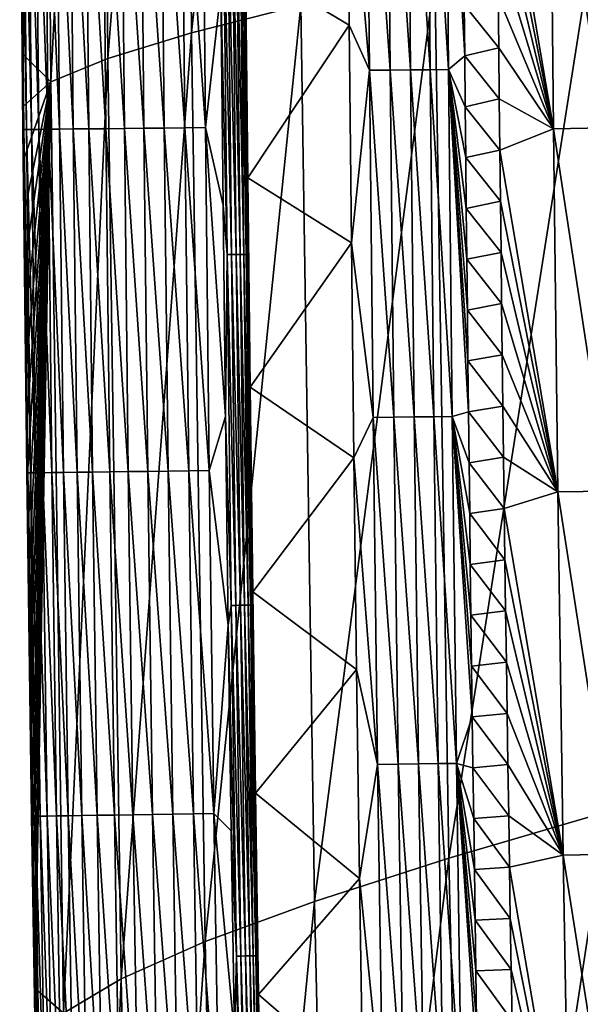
# Model space of a CAD drawing. Header units: millimetres. Extents: x -300 to 300, y -500 to 500.
# Tile 366 of 656: x -300 to -287, y -64 to -42. Entities that reach past the tile are written whole.
import ezdxf

# ---------------------------------------------------------------- set-up
doc = ezdxf.new("R2010")
doc.units = ezdxf.units.MM
doc.header["$LTSCALE"] = 81.481481
for name, color, linetype in [('20', 7, 'CONTINUOUS'), ('24', 7, 'CONTINUOUS'), ('25', 7, 'CONTINUOUS'), ('28', 7, 'CONTINUOUS'), ('29', 7, 'CONTINUOUS'), ('31', 7, 'CONTINUOUS'), ('33', 7, 'CONTINUOUS')]:
    doc.layers.add(name, color=color, linetype=linetype)

msp = doc.modelspace()

# ---------------------------------------------------------------- linework, layer by layer
at = {"layer": '20', "color": 7, "linetype": 'CONTINUOUS'}
for points in [[(-295.886, -42.279, 18.583), (-293.632, -21.12, 22.769), (-296.064, -21.436, 18.572), (-295.886, -42.279, 18.583)], [(-293.451, -41.664, 22.782), (-293.632, -21.12, 22.769), (-295.886, -42.279, 18.583), (-293.451, -41.664, 22.782)], [(-297.751, -42.849, 14.177), (-296.064, -21.436, 18.572), (-297.925, -21.729, 14.168), (-297.751, -42.849, 14.177)], [(-295.886, -42.279, 18.583), (-296.064, -21.436, 18.572), (-297.751, -42.849, 14.177), (-295.886, -42.279, 18.583)], [(-299.026, -43.372, 9.558), (-297.925, -21.729, 14.168), (-299.194, -21.999, 9.553), (-299.026, -43.372, 9.558)], [(-297.751, -42.849, 14.177), (-297.925, -21.729, 14.168), (-299.026, -43.372, 9.558), (-297.751, -42.849, 14.177)], [(-299.643, -42.761, 5.458), (-299.194, -21.999, 9.553), (-299.655, -41.606, 5.457), (-299.643, -42.761, 5.458)], [(-299.026, -43.372, 9.558), (-299.194, -21.999, 9.553), (-299.643, -42.761, 5.458), (-299.026, -43.372, 9.558)], [(-290.152, -60.675, 26.803), (-286.946, -40.303, 30.577), (-290.464, -41.005, 26.778), (-290.152, -60.675, 26.803)], [(-286.631, -59.646, 30.604), (-286.946, -40.303, 30.577), (-290.152, -60.675, 26.803), (-286.631, -59.646, 30.604)], [(-293.143, -61.639, 22.803), (-290.464, -41.005, 26.778), (-293.451, -41.664, 22.782), (-293.143, -61.639, 22.803)], [(-290.152, -60.675, 26.803), (-290.464, -41.005, 26.778), (-293.143, -61.639, 22.803), (-290.152, -60.675, 26.803)], [(-295.585, -62.537, 18.601), (-293.451, -41.664, 22.782), (-295.886, -42.279, 18.583), (-295.585, -62.537, 18.601)], [(-293.143, -61.639, 22.803), (-293.451, -41.664, 22.782), (-295.585, -62.537, 18.601), (-293.143, -61.639, 22.803)], [(-297.456, -63.368, 14.19), (-295.886, -42.279, 18.583), (-297.751, -42.849, 14.177), (-297.456, -63.368, 14.19)], [(-295.585, -62.537, 18.601), (-295.886, -42.279, 18.583), (-297.456, -63.368, 14.19), (-295.585, -62.537, 18.601)], [(-299.631, -43.916, 5.459), (-299.026, -43.372, 9.558), (-299.643, -42.761, 5.458), (-299.631, -43.916, 5.459)], [(-298.74, -64.13, 9.566), (-297.751, -42.849, 14.177), (-299.026, -43.372, 9.558), (-298.74, -64.13, 9.566)], [(-297.456, -63.368, 14.19), (-297.751, -42.849, 14.177), (-298.74, -64.13, 9.566), (-297.456, -63.368, 14.19)], [(-299.619, -45.072, 5.459), (-299.026, -43.372, 9.558), (-299.631, -43.916, 5.459), (-299.619, -45.072, 5.459)], [(-299.607, -46.228, 5.46), (-299.026, -43.372, 9.558), (-299.619, -45.072, 5.459), (-299.607, -46.228, 5.46)], [(-299.594, -47.384, 5.461), (-299.026, -43.372, 9.558), (-299.607, -46.228, 5.46), (-299.594, -47.384, 5.461)], [(-299.58, -48.54, 5.462), (-299.026, -43.372, 9.558), (-299.594, -47.384, 5.461), (-299.58, -48.54, 5.462)], [(-299.567, -49.696, 5.463), (-299.026, -43.372, 9.558), (-299.58, -48.54, 5.462), (-299.567, -49.696, 5.463)], [(-299.552, -50.852, 5.464), (-299.026, -43.372, 9.558), (-299.567, -49.696, 5.463), (-299.552, -50.852, 5.464)], [(-299.538, -52.009, 5.465), (-299.026, -43.372, 9.558), (-299.552, -50.852, 5.464), (-299.538, -52.009, 5.465)], [(-299.523, -53.166, 5.466), (-299.026, -43.372, 9.558), (-299.538, -52.009, 5.465), (-299.523, -53.166, 5.466)], [(-299.508, -54.323, 5.467), (-299.026, -43.372, 9.558), (-299.523, -53.166, 5.466), (-299.508, -54.323, 5.467)], [(-299.492, -55.48, 5.468), (-299.026, -43.372, 9.558), (-299.508, -54.323, 5.467), (-299.492, -55.48, 5.468)], [(-299.476, -56.637, 5.469), (-299.026, -43.372, 9.558), (-299.492, -55.48, 5.468), (-299.476, -56.637, 5.469)], [(-299.46, -57.794, 5.47), (-299.026, -43.372, 9.558), (-299.476, -56.637, 5.469), (-299.46, -57.794, 5.47)], [(-299.443, -58.952, 5.471), (-299.026, -43.372, 9.558), (-299.46, -57.794, 5.47), (-299.443, -58.952, 5.471)], [(-299.426, -60.11, 5.472), (-299.026, -43.372, 9.558), (-299.443, -58.952, 5.471), (-299.426, -60.11, 5.472)], [(-299.408, -61.267, 5.473), (-299.026, -43.372, 9.558), (-299.426, -60.11, 5.472), (-299.408, -61.267, 5.473)], [(-299.39, -62.425, 5.474), (-299.026, -43.372, 9.558), (-299.408, -61.267, 5.473), (-299.39, -62.425, 5.474)], [(-299.371, -63.584, 5.475), (-299.026, -43.372, 9.558), (-299.39, -62.425, 5.474), (-299.371, -63.584, 5.475)], [(-298.74, -64.13, 9.566), (-299.026, -43.372, 9.558), (-299.371, -63.584, 5.475), (-298.74, -64.13, 9.566)], [(-289.709, -79.798, 26.837), (-286.631, -59.646, 30.604), (-290.152, -60.675, 26.803), (-289.709, -79.798, 26.837)], [(-286.183, -78.457, 30.642), (-286.631, -59.646, 30.604), (-289.709, -79.798, 26.837), (-286.183, -78.457, 30.642)], [(-292.706, -81.052, 22.833), (-290.152, -60.675, 26.803), (-293.143, -61.639, 22.803), (-292.706, -81.052, 22.833)], [(-289.709, -79.798, 26.837), (-290.152, -60.675, 26.803), (-292.706, -81.052, 22.833), (-289.709, -79.798, 26.837)], [(-295.154, -82.218, 18.625), (-293.143, -61.639, 22.803), (-295.585, -62.537, 18.601), (-295.154, -82.218, 18.625)], [(-292.706, -81.052, 22.833), (-293.143, -61.639, 22.803), (-295.154, -82.218, 18.625), (-292.706, -81.052, 22.833)], [(-297.036, -83.294, 14.208), (-295.585, -62.537, 18.601), (-297.456, -63.368, 14.19), (-297.036, -83.294, 14.208)], [(-295.154, -82.218, 18.625), (-295.585, -62.537, 18.601), (-297.036, -83.294, 14.208), (-295.154, -82.218, 18.625)], [(-298.33, -84.278, 9.578), (-297.456, -63.368, 14.19), (-298.74, -64.13, 9.566), (-298.33, -84.278, 9.578)], [(-297.036, -83.294, 14.208), (-297.456, -63.368, 14.19), (-298.33, -84.278, 9.578), (-297.036, -83.294, 14.208)], [(-299.353, -64.742, 5.476), (-298.74, -64.13, 9.566), (-299.371, -63.584, 5.475), (-299.353, -64.742, 5.476)]]:
    msp.add_3dface(points, dxfattribs=at)
at = {"layer": '24', "color": 7, "linetype": 'CONTINUOUS'}
for points in [[(-289.05, -41.47, 2.071), (-289.038, -42.611, 2.071), (-289.806, -41.658, 1.435), (-289.05, -41.47, 2.071)], [(-289.806, -41.658, 1.435), (-289.038, -42.611, 2.071), (-289.795, -42.792, 1.435), (-289.806, -41.658, 1.435)], [(-289.038, -42.611, 2.071), (-289.026, -43.752, 2.072), (-289.795, -42.792, 1.435), (-289.038, -42.611, 2.071)], [(-289.795, -42.792, 1.435), (-289.026, -43.752, 2.072), (-289.784, -43.926, 1.435), (-289.795, -42.792, 1.435)], [(-289.026, -43.752, 2.072), (-289.014, -44.892, 2.073), (-289.784, -43.926, 1.435), (-289.026, -43.752, 2.072)], [(-289.784, -43.926, 1.435), (-289.014, -44.892, 2.073), (-289.773, -45.06, 1.435), (-289.784, -43.926, 1.435)], [(-289.014, -44.892, 2.073), (-289.001, -46.033, 2.074), (-289.773, -45.06, 1.435), (-289.014, -44.892, 2.073)], [(-289.773, -45.06, 1.435), (-289.001, -46.033, 2.074), (-289.762, -46.193, 1.434), (-289.773, -45.06, 1.435)], [(-289.001, -46.033, 2.074), (-288.987, -47.175, 2.074), (-289.762, -46.193, 1.434), (-289.001, -46.033, 2.074)], [(-289.762, -46.193, 1.434), (-288.987, -47.175, 2.074), (-289.75, -47.327, 1.434), (-289.762, -46.193, 1.434)], [(-288.987, -47.175, 2.074), (-288.974, -48.316, 2.075), (-289.75, -47.327, 1.434), (-288.987, -47.175, 2.074)], [(-289.75, -47.327, 1.434), (-288.974, -48.316, 2.075), (-289.738, -48.461, 1.434), (-289.75, -47.327, 1.434)], [(-288.974, -48.316, 2.075), (-288.96, -49.457, 2.076), (-289.738, -48.461, 1.434), (-288.974, -48.316, 2.075)], [(-289.738, -48.461, 1.434), (-288.96, -49.457, 2.076), (-289.725, -49.594, 1.433), (-289.738, -48.461, 1.434)], [(-288.96, -49.457, 2.076), (-288.945, -50.599, 2.077), (-289.725, -49.594, 1.433), (-288.96, -49.457, 2.076)], [(-289.725, -49.594, 1.433), (-288.945, -50.599, 2.077), (-289.712, -50.728, 1.433), (-289.725, -49.594, 1.433)], [(-288.945, -50.599, 2.077), (-288.931, -51.74, 2.077), (-289.712, -50.728, 1.433), (-288.945, -50.599, 2.077)], [(-289.712, -50.728, 1.433), (-288.931, -51.74, 2.077), (-289.699, -51.861, 1.433), (-289.712, -50.728, 1.433)], [(-288.931, -51.74, 2.077), (-288.916, -52.882, 2.078), (-289.699, -51.861, 1.433), (-288.931, -51.74, 2.077)], [(-289.699, -51.861, 1.433), (-288.916, -52.882, 2.078), (-289.686, -52.995, 1.432), (-289.699, -51.861, 1.433)], [(-288.916, -52.882, 2.078), (-288.9, -54.024, 2.079), (-289.686, -52.995, 1.432), (-288.916, -52.882, 2.078)], [(-289.686, -52.995, 1.432), (-288.9, -54.024, 2.079), (-289.672, -54.128, 1.432), (-289.686, -52.995, 1.432)], [(-288.9, -54.024, 2.079), (-288.884, -55.165, 2.08), (-289.672, -54.128, 1.432), (-288.9, -54.024, 2.079)], [(-289.672, -54.128, 1.432), (-288.884, -55.165, 2.08), (-289.658, -55.261, 1.432), (-289.672, -54.128, 1.432)], [(-288.884, -55.165, 2.08), (-288.868, -56.307, 2.081), (-289.658, -55.261, 1.432), (-288.884, -55.165, 2.08)], [(-289.658, -55.261, 1.432), (-288.868, -56.307, 2.081), (-289.643, -56.394, 1.431), (-289.658, -55.261, 1.432)], [(-288.868, -56.307, 2.081), (-288.851, -57.45, 2.082), (-289.643, -56.394, 1.431), (-288.868, -56.307, 2.081)], [(-289.643, -56.394, 1.431), (-288.851, -57.45, 2.082), (-289.628, -57.527, 1.431), (-289.643, -56.394, 1.431)], [(-288.851, -57.45, 2.082), (-288.834, -58.592, 2.083), (-289.628, -57.527, 1.431), (-288.851, -57.45, 2.082)], [(-289.628, -57.527, 1.431), (-288.834, -58.592, 2.083), (-289.613, -58.66, 1.431), (-289.628, -57.527, 1.431)], [(-288.834, -58.592, 2.083), (-288.816, -59.734, 2.084), (-289.613, -58.66, 1.431), (-288.834, -58.592, 2.083)], [(-289.613, -58.66, 1.431), (-288.816, -59.734, 2.084), (-289.597, -59.793, 1.43), (-289.613, -58.66, 1.431)], [(-288.816, -59.734, 2.084), (-288.798, -60.876, 2.085), (-289.597, -59.793, 1.43), (-288.816, -59.734, 2.084)], [(-289.597, -59.793, 1.43), (-288.798, -60.876, 2.085), (-289.581, -60.926, 1.43), (-289.597, -59.793, 1.43)], [(-288.798, -60.876, 2.085), (-288.78, -62.019, 2.086), (-289.581, -60.926, 1.43), (-288.798, -60.876, 2.085)], [(-289.581, -60.926, 1.43), (-288.78, -62.019, 2.086), (-289.565, -62.059, 1.43), (-289.581, -60.926, 1.43)], [(-288.78, -62.019, 2.086), (-288.761, -63.162, 2.087), (-289.565, -62.059, 1.43), (-288.78, -62.019, 2.086)], [(-289.565, -62.059, 1.43), (-288.761, -63.162, 2.087), (-289.548, -63.191, 1.429), (-289.565, -62.059, 1.43)], [(-288.761, -63.162, 2.087), (-288.742, -64.304, 2.088), (-289.548, -63.191, 1.429), (-288.761, -63.162, 2.087)], [(-289.548, -63.191, 1.429), (-288.742, -64.304, 2.088), (-289.531, -64.324, 1.429), (-289.548, -63.191, 1.429)]]:
    msp.add_3dface(points, dxfattribs=at)
at = {"layer": '25', "color": 7, "linetype": 'CONTINUOUS'}
for points in [[(-289.093, -36.908, 2.068), (-287.898, -36.317, 3.162), (-287.818, -44.416, 3.165), (-289.093, -36.908, 2.068)], [(-286.767, -36.304, 4.377), (-286.686, -44.4, 4.379), (-287.898, -36.317, 3.162), (-286.767, -36.304, 4.377)], [(-287.898, -36.317, 3.162), (-286.686, -44.4, 4.379), (-287.818, -44.416, 3.165), (-287.898, -36.317, 3.162)], [(-289.083, -38.049, 2.069), (-289.093, -36.908, 2.068), (-287.818, -44.416, 3.165), (-289.083, -38.049, 2.069)], [(-289.072, -39.189, 2.069), (-289.083, -38.049, 2.069), (-287.818, -44.416, 3.165), (-289.072, -39.189, 2.069)], [(-289.061, -40.329, 2.07), (-289.072, -39.189, 2.069), (-287.818, -44.416, 3.165), (-289.061, -40.329, 2.07)], [(-289.05, -41.47, 2.071), (-289.061, -40.329, 2.07), (-287.818, -44.416, 3.165), (-289.05, -41.47, 2.071)], [(-289.038, -42.611, 2.071), (-289.05, -41.47, 2.071), (-287.818, -44.416, 3.165), (-289.038, -42.611, 2.071)], [(-289.026, -43.752, 2.072), (-289.038, -42.611, 2.071), (-287.818, -44.416, 3.165), (-289.026, -43.752, 2.072)], [(-289.014, -44.892, 2.073), (-289.026, -43.752, 2.072), (-287.818, -44.416, 3.165), (-289.014, -44.892, 2.073)], [(-289.014, -44.892, 2.073), (-287.818, -44.416, 3.165), (-287.719, -52.513, 3.169), (-289.014, -44.892, 2.073)], [(-286.686, -44.4, 4.379), (-286.588, -52.493, 4.381), (-287.818, -44.416, 3.165), (-286.686, -44.4, 4.379)], [(-287.818, -44.416, 3.165), (-286.588, -52.493, 4.381), (-287.719, -52.513, 3.169), (-287.818, -44.416, 3.165)], [(-289.001, -46.033, 2.074), (-289.014, -44.892, 2.073), (-287.719, -52.513, 3.169), (-289.001, -46.033, 2.074)], [(-288.987, -47.175, 2.074), (-289.001, -46.033, 2.074), (-287.719, -52.513, 3.169), (-288.987, -47.175, 2.074)], [(-288.974, -48.316, 2.075), (-288.987, -47.175, 2.074), (-287.719, -52.513, 3.169), (-288.974, -48.316, 2.075)], [(-288.96, -49.457, 2.076), (-288.974, -48.316, 2.075), (-287.719, -52.513, 3.169), (-288.96, -49.457, 2.076)], [(-288.945, -50.599, 2.077), (-288.96, -49.457, 2.076), (-287.719, -52.513, 3.169), (-288.945, -50.599, 2.077)], [(-288.931, -51.74, 2.077), (-288.945, -50.599, 2.077), (-287.719, -52.513, 3.169), (-288.931, -51.74, 2.077)], [(-288.916, -52.882, 2.078), (-288.931, -51.74, 2.077), (-287.719, -52.513, 3.169), (-288.916, -52.882, 2.078)], [(-288.916, -52.882, 2.078), (-287.719, -52.513, 3.169), (-287.601, -60.608, 3.174), (-288.916, -52.882, 2.078)], [(-286.588, -52.493, 4.381), (-286.469, -60.585, 4.384), (-287.719, -52.513, 3.169), (-286.588, -52.493, 4.381)], [(-287.719, -52.513, 3.169), (-286.469, -60.585, 4.384), (-287.601, -60.608, 3.174), (-287.719, -52.513, 3.169)], [(-288.9, -54.024, 2.079), (-288.916, -52.882, 2.078), (-287.601, -60.608, 3.174), (-288.9, -54.024, 2.079)], [(-288.884, -55.165, 2.08), (-288.9, -54.024, 2.079), (-287.601, -60.608, 3.174), (-288.884, -55.165, 2.08)], [(-288.868, -56.307, 2.081), (-288.884, -55.165, 2.08), (-287.601, -60.608, 3.174), (-288.868, -56.307, 2.081)], [(-288.851, -57.45, 2.082), (-288.868, -56.307, 2.081), (-287.601, -60.608, 3.174), (-288.851, -57.45, 2.082)], [(-288.834, -58.592, 2.083), (-288.851, -57.45, 2.082), (-287.601, -60.608, 3.174), (-288.834, -58.592, 2.083)], [(-288.816, -59.734, 2.084), (-288.834, -58.592, 2.083), (-287.601, -60.608, 3.174), (-288.816, -59.734, 2.084)], [(-288.798, -60.876, 2.085), (-288.816, -59.734, 2.084), (-287.601, -60.608, 3.174), (-288.798, -60.876, 2.085)], [(-288.798, -60.876, 2.085), (-287.601, -60.608, 3.174), (-287.462, -68.701, 3.179), (-288.798, -60.876, 2.085)], [(-286.469, -60.585, 4.384), (-286.33, -68.674, 4.386), (-287.601, -60.608, 3.174), (-286.469, -60.585, 4.384)], [(-287.601, -60.608, 3.174), (-286.33, -68.674, 4.386), (-287.462, -68.701, 3.179), (-287.601, -60.608, 3.174)], [(-288.78, -62.019, 2.086), (-288.798, -60.876, 2.085), (-287.462, -68.701, 3.179), (-288.78, -62.019, 2.086)], [(-288.761, -63.162, 2.087), (-288.78, -62.019, 2.086), (-287.462, -68.701, 3.179), (-288.761, -63.162, 2.087)], [(-288.742, -64.304, 2.088), (-288.761, -63.162, 2.087), (-287.462, -68.701, 3.179), (-288.742, -64.304, 2.088)]]:
    msp.add_3dface(points, dxfattribs=at)
at = {"layer": '28', "color": 7, "linetype": 'CONTINUOUS'}
for points in [[(-299.697, -36.986, 5.454), (-299.719, -36.781, 5.017), (-299.647, -44.434, 5.021), (-299.697, -36.986, 5.454)], [(-299.7, -36.781, 4.561), (-299.628, -44.434, 4.566), (-299.719, -36.781, 5.017), (-299.7, -36.781, 4.561)], [(-299.719, -36.781, 5.017), (-299.628, -44.434, 4.566), (-299.647, -44.434, 5.021), (-299.719, -36.781, 5.017)], [(-299.637, -36.781, 4.095), (-299.565, -44.434, 4.099), (-299.7, -36.781, 4.561), (-299.637, -36.781, 4.095)], [(-299.7, -36.781, 4.561), (-299.565, -44.434, 4.099), (-299.628, -44.434, 4.566), (-299.7, -36.781, 4.561)], [(-299.527, -36.78, 3.625), (-299.455, -44.433, 3.629), (-299.637, -36.781, 4.095), (-299.527, -36.78, 3.625)], [(-299.637, -36.781, 4.095), (-299.455, -44.433, 3.629), (-299.565, -44.434, 4.099), (-299.637, -36.781, 4.095)], [(-299.367, -36.779, 3.157), (-299.296, -44.431, 3.16), (-299.527, -36.78, 3.625), (-299.367, -36.779, 3.157)], [(-299.527, -36.78, 3.625), (-299.296, -44.431, 3.16), (-299.455, -44.433, 3.629), (-299.527, -36.78, 3.625)], [(-299.158, -36.777, 2.698), (-299.087, -44.429, 2.701), (-299.367, -36.779, 3.157), (-299.158, -36.777, 2.698)], [(-299.367, -36.779, 3.157), (-299.087, -44.429, 2.701), (-299.296, -44.431, 3.16), (-299.367, -36.779, 3.157)], [(-298.9, -36.775, 2.258), (-298.83, -44.427, 2.26), (-299.158, -36.777, 2.698), (-298.9, -36.775, 2.258)], [(-299.158, -36.777, 2.698), (-298.83, -44.427, 2.26), (-299.087, -44.429, 2.701), (-299.158, -36.777, 2.698)], [(-298.596, -36.772, 1.843), (-298.526, -44.423, 1.845), (-298.9, -36.775, 2.258), (-298.596, -36.772, 1.843)], [(-298.9, -36.775, 2.258), (-298.526, -44.423, 1.845), (-298.83, -44.427, 2.26), (-298.9, -36.775, 2.258)], [(-298.25, -36.77, 1.46), (-298.18, -44.42, 1.462), (-298.596, -36.772, 1.843), (-298.25, -36.77, 1.46)], [(-298.596, -36.772, 1.843), (-298.18, -44.42, 1.462), (-298.526, -44.423, 1.845), (-298.596, -36.772, 1.843)], [(-297.868, -36.766, 1.116), (-297.797, -44.416, 1.117), (-298.25, -36.77, 1.46), (-297.868, -36.766, 1.116)], [(-298.25, -36.77, 1.46), (-297.797, -44.416, 1.117), (-298.18, -44.42, 1.462), (-298.25, -36.77, 1.46)], [(-297.455, -36.763, 0.815), (-297.384, -44.411, 0.815), (-297.868, -36.766, 1.116), (-297.455, -36.763, 0.815)], [(-297.868, -36.766, 1.116), (-297.384, -44.411, 0.815), (-297.797, -44.416, 1.117), (-297.868, -36.766, 1.116)], [(-297.019, -36.759, 0.56), (-296.948, -44.407, 0.561), (-297.455, -36.763, 0.815), (-297.019, -36.759, 0.56)], [(-297.455, -36.763, 0.815), (-296.948, -44.407, 0.561), (-297.384, -44.411, 0.815), (-297.455, -36.763, 0.815)], [(-296.569, -36.755, 0.355), (-296.497, -44.402, 0.355), (-297.019, -36.759, 0.56), (-296.569, -36.755, 0.355)], [(-297.019, -36.759, 0.56), (-296.497, -44.402, 0.355), (-296.948, -44.407, 0.561), (-297.019, -36.759, 0.56)], [(-296.11, -36.751, 0.197), (-296.039, -44.397, 0.198), (-296.569, -36.755, 0.355), (-296.11, -36.751, 0.197)], [(-296.569, -36.755, 0.355), (-296.039, -44.397, 0.198), (-296.497, -44.402, 0.355), (-296.569, -36.755, 0.355)], [(-295.652, -36.747, 0.088), (-295.58, -44.392, 0.088), (-296.11, -36.751, 0.197), (-295.652, -36.747, 0.088)], [(-296.11, -36.751, 0.197), (-295.58, -44.392, 0.088), (-296.039, -44.397, 0.198), (-296.11, -36.751, 0.197)], [(-295.58, -44.392, 0.088), (-295.652, -36.747, 0.088), (-295.233, -41.333, 0.031), (-295.58, -44.392, 0.088)], [(-299.687, -38.141, 5.455), (-299.697, -36.986, 5.454), (-299.647, -44.434, 5.021), (-299.687, -38.141, 5.455)], [(-299.677, -39.296, 5.456), (-299.687, -38.141, 5.455), (-299.647, -44.434, 5.021), (-299.677, -39.296, 5.456)], [(-299.666, -40.451, 5.456), (-299.677, -39.296, 5.456), (-299.647, -44.434, 5.021), (-299.666, -40.451, 5.456)], [(-299.655, -41.606, 5.457), (-299.666, -40.451, 5.456), (-299.647, -44.434, 5.021), (-299.655, -41.606, 5.457)], [(-295.183, -46.119, 0.031), (-295.58, -44.392, 0.088), (-295.233, -41.333, 0.031), (-295.183, -46.119, 0.031)], [(-299.643, -42.761, 5.458), (-299.655, -41.606, 5.457), (-299.647, -44.434, 5.021), (-299.643, -42.761, 5.458)], [(-299.631, -43.916, 5.459), (-299.643, -42.761, 5.458), (-299.647, -44.434, 5.021), (-299.631, -43.916, 5.459)], [(-299.619, -45.072, 5.459), (-299.631, -43.916, 5.459), (-299.647, -44.434, 5.021), (-299.619, -45.072, 5.459)], [(-299.619, -45.072, 5.459), (-299.647, -44.434, 5.021), (-299.559, -52.088, 5.027), (-299.619, -45.072, 5.459)], [(-299.628, -44.434, 4.566), (-299.54, -52.088, 4.571), (-299.647, -44.434, 5.021), (-299.628, -44.434, 4.566)], [(-299.647, -44.434, 5.021), (-299.54, -52.088, 4.571), (-299.559, -52.088, 5.027), (-299.647, -44.434, 5.021)], [(-299.565, -44.434, 4.099), (-299.478, -52.087, 4.104), (-299.628, -44.434, 4.566), (-299.565, -44.434, 4.099)], [(-299.628, -44.434, 4.566), (-299.478, -52.087, 4.104), (-299.54, -52.088, 4.571), (-299.628, -44.434, 4.566)], [(-299.455, -44.433, 3.629), (-299.368, -52.086, 3.633), (-299.565, -44.434, 4.099), (-299.455, -44.433, 3.629)], [(-299.565, -44.434, 4.099), (-299.368, -52.086, 3.633), (-299.478, -52.087, 4.104), (-299.565, -44.434, 4.099)], [(-299.296, -44.431, 3.16), (-299.209, -52.084, 3.164), (-299.455, -44.433, 3.629), (-299.296, -44.431, 3.16)], [(-299.455, -44.433, 3.629), (-299.209, -52.084, 3.164), (-299.368, -52.086, 3.633), (-299.455, -44.433, 3.629)], [(-299.087, -44.429, 2.701), (-299.001, -52.082, 2.705), (-299.296, -44.431, 3.16), (-299.087, -44.429, 2.701)], [(-299.296, -44.431, 3.16), (-299.001, -52.082, 2.705), (-299.209, -52.084, 3.164), (-299.296, -44.431, 3.16)], [(-298.83, -44.427, 2.26), (-298.743, -52.079, 2.263), (-299.087, -44.429, 2.701), (-298.83, -44.427, 2.26)], [(-299.087, -44.429, 2.701), (-298.743, -52.079, 2.263), (-299.001, -52.082, 2.705), (-299.087, -44.429, 2.701)], [(-298.526, -44.423, 1.845), (-298.439, -52.075, 1.847), (-298.83, -44.427, 2.26), (-298.526, -44.423, 1.845)], [(-298.83, -44.427, 2.26), (-298.439, -52.075, 1.847), (-298.743, -52.079, 2.263), (-298.83, -44.427, 2.26)], [(-298.18, -44.42, 1.462), (-298.093, -52.07, 1.463), (-298.526, -44.423, 1.845), (-298.18, -44.42, 1.462)], [(-298.526, -44.423, 1.845), (-298.093, -52.07, 1.463), (-298.439, -52.075, 1.847), (-298.526, -44.423, 1.845)], [(-297.797, -44.416, 1.117), (-297.71, -52.066, 1.118), (-298.18, -44.42, 1.462), (-297.797, -44.416, 1.117)], [(-298.18, -44.42, 1.462), (-297.71, -52.066, 1.118), (-298.093, -52.07, 1.463), (-298.18, -44.42, 1.462)], [(-297.384, -44.411, 0.815), (-297.297, -52.06, 0.817), (-297.797, -44.416, 1.117), (-297.384, -44.411, 0.815)], [(-297.797, -44.416, 1.117), (-297.297, -52.06, 0.817), (-297.71, -52.066, 1.118), (-297.797, -44.416, 1.117)], [(-296.948, -44.407, 0.561), (-296.861, -52.055, 0.562), (-297.384, -44.411, 0.815), (-296.948, -44.407, 0.561)], [(-297.384, -44.411, 0.815), (-296.861, -52.055, 0.562), (-297.297, -52.06, 0.817), (-297.384, -44.411, 0.815)], [(-296.497, -44.402, 0.355), (-296.41, -52.049, 0.355), (-296.948, -44.407, 0.561), (-296.497, -44.402, 0.355)], [(-296.948, -44.407, 0.561), (-296.41, -52.049, 0.355), (-296.861, -52.055, 0.562), (-296.948, -44.407, 0.561)], [(-296.039, -44.397, 0.198), (-295.951, -52.043, 0.198), (-296.497, -44.402, 0.355), (-296.039, -44.397, 0.198)], [(-296.497, -44.402, 0.355), (-295.951, -52.043, 0.198), (-296.41, -52.049, 0.355), (-296.497, -44.402, 0.355)], [(-295.58, -44.392, 0.088), (-295.492, -52.037, 0.088), (-296.039, -44.397, 0.198), (-295.58, -44.392, 0.088)], [(-296.039, -44.397, 0.198), (-295.492, -52.037, 0.088), (-295.951, -52.043, 0.198), (-296.039, -44.397, 0.198)], [(-295.492, -52.037, 0.088), (-295.58, -44.392, 0.088), (-295.129, -50.835, 0.031), (-295.492, -52.037, 0.088)], [(-295.129, -50.835, 0.031), (-295.58, -44.392, 0.088), (-295.183, -46.119, 0.031), (-295.129, -50.835, 0.031)], [(-299.607, -46.228, 5.46), (-299.619, -45.072, 5.459), (-299.559, -52.088, 5.027), (-299.607, -46.228, 5.46)], [(-299.594, -47.384, 5.461), (-299.607, -46.228, 5.46), (-299.559, -52.088, 5.027), (-299.594, -47.384, 5.461)], [(-299.58, -48.54, 5.462), (-299.594, -47.384, 5.461), (-299.559, -52.088, 5.027), (-299.58, -48.54, 5.462)], [(-299.567, -49.696, 5.463), (-299.58, -48.54, 5.462), (-299.559, -52.088, 5.027), (-299.567, -49.696, 5.463)], [(-299.552, -50.852, 5.464), (-299.567, -49.696, 5.463), (-299.559, -52.088, 5.027), (-299.552, -50.852, 5.464)], [(-299.538, -52.009, 5.465), (-299.552, -50.852, 5.464), (-299.559, -52.088, 5.027), (-299.538, -52.009, 5.465)], [(-295.068, -55.483, 0.031), (-295.492, -52.037, 0.088), (-295.129, -50.835, 0.031), (-295.068, -55.483, 0.031)], [(-299.523, -53.166, 5.466), (-299.538, -52.009, 5.465), (-299.559, -52.088, 5.027), (-299.523, -53.166, 5.466)], [(-299.523, -53.166, 5.466), (-299.559, -52.088, 5.027), (-299.453, -59.742, 5.033), (-299.523, -53.166, 5.466)], [(-299.54, -52.088, 4.571), (-299.435, -59.742, 4.577), (-299.559, -52.088, 5.027), (-299.54, -52.088, 4.571)], [(-299.559, -52.088, 5.027), (-299.435, -59.742, 4.577), (-299.453, -59.742, 5.033), (-299.559, -52.088, 5.027)], [(-299.478, -52.087, 4.104), (-299.374, -59.741, 4.11), (-299.54, -52.088, 4.571), (-299.478, -52.087, 4.104)], [(-299.54, -52.088, 4.571), (-299.374, -59.741, 4.11), (-299.435, -59.742, 4.577), (-299.54, -52.088, 4.571)], [(-299.368, -52.086, 3.633), (-299.264, -59.74, 3.638), (-299.478, -52.087, 4.104), (-299.368, -52.086, 3.633)], [(-299.478, -52.087, 4.104), (-299.264, -59.74, 3.638), (-299.374, -59.741, 4.11), (-299.478, -52.087, 4.104)], [(-299.209, -52.084, 3.164), (-299.106, -59.738, 3.169), (-299.368, -52.086, 3.633), (-299.209, -52.084, 3.164)], [(-299.368, -52.086, 3.633), (-299.106, -59.738, 3.169), (-299.264, -59.74, 3.638), (-299.368, -52.086, 3.633)], [(-299.001, -52.082, 2.705), (-298.898, -59.735, 2.709), (-299.209, -52.084, 3.164), (-299.001, -52.082, 2.705)], [(-299.209, -52.084, 3.164), (-298.898, -59.735, 2.709), (-299.106, -59.738, 3.169), (-299.209, -52.084, 3.164)], [(-298.743, -52.079, 2.263), (-298.64, -59.731, 2.267), (-299.001, -52.082, 2.705), (-298.743, -52.079, 2.263)], [(-299.001, -52.082, 2.705), (-298.64, -59.731, 2.267), (-298.898, -59.735, 2.709), (-299.001, -52.082, 2.705)], [(-298.439, -52.075, 1.847), (-298.336, -59.726, 1.85), (-298.743, -52.079, 2.263), (-298.439, -52.075, 1.847)], [(-298.743, -52.079, 2.263), (-298.336, -59.726, 1.85), (-298.64, -59.731, 2.267), (-298.743, -52.079, 2.263)], [(-298.093, -52.07, 1.463), (-297.99, -59.721, 1.466), (-298.439, -52.075, 1.847), (-298.093, -52.07, 1.463)], [(-298.439, -52.075, 1.847), (-297.99, -59.721, 1.466), (-298.336, -59.726, 1.85), (-298.439, -52.075, 1.847)], [(-297.71, -52.066, 1.118), (-297.607, -59.716, 1.12), (-298.093, -52.07, 1.463), (-297.71, -52.066, 1.118)], [(-298.093, -52.07, 1.463), (-297.607, -59.716, 1.12), (-297.99, -59.721, 1.466), (-298.093, -52.07, 1.463)], [(-297.297, -52.06, 0.817), (-297.194, -59.709, 0.818), (-297.71, -52.066, 1.118), (-297.297, -52.06, 0.817)], [(-297.71, -52.066, 1.118), (-297.194, -59.709, 0.818), (-297.607, -59.716, 1.12), (-297.71, -52.066, 1.118)], [(-296.861, -52.055, 0.562), (-296.758, -59.703, 0.562), (-297.297, -52.06, 0.817), (-296.861, -52.055, 0.562)], [(-297.297, -52.06, 0.817), (-296.758, -59.703, 0.562), (-297.194, -59.709, 0.818), (-297.297, -52.06, 0.817)], [(-296.41, -52.049, 0.355), (-296.306, -59.696, 0.356), (-296.861, -52.055, 0.562), (-296.41, -52.049, 0.355)], [(-296.861, -52.055, 0.562), (-296.306, -59.696, 0.356), (-296.758, -59.703, 0.562), (-296.861, -52.055, 0.562)], [(-295.951, -52.043, 0.198), (-295.847, -59.689, 0.198), (-296.41, -52.049, 0.355), (-295.951, -52.043, 0.198)], [(-296.41, -52.049, 0.355), (-295.847, -59.689, 0.198), (-296.306, -59.696, 0.356), (-296.41, -52.049, 0.355)], [(-295.492, -52.037, 0.088), (-295.388, -59.682, 0.088), (-295.951, -52.043, 0.198), (-295.492, -52.037, 0.088)], [(-295.951, -52.043, 0.198), (-295.388, -59.682, 0.088), (-295.847, -59.689, 0.198), (-295.951, -52.043, 0.198)], [(-295.388, -59.682, 0.088), (-295.492, -52.037, 0.088), (-295.068, -55.483, 0.031), (-295.388, -59.682, 0.088)], [(-299.508, -54.323, 5.467), (-299.523, -53.166, 5.466), (-299.453, -59.742, 5.033), (-299.508, -54.323, 5.467)], [(-299.492, -55.48, 5.468), (-299.508, -54.323, 5.467), (-299.453, -59.742, 5.033), (-299.492, -55.48, 5.468)], [(-299.476, -56.637, 5.469), (-299.492, -55.48, 5.468), (-299.453, -59.742, 5.033), (-299.476, -56.637, 5.469)], [(-295.003, -60.069, 0.031), (-295.388, -59.682, 0.088), (-295.068, -55.483, 0.031), (-295.003, -60.069, 0.031)], [(-299.46, -57.794, 5.47), (-299.476, -56.637, 5.469), (-299.453, -59.742, 5.033), (-299.46, -57.794, 5.47)], [(-299.443, -58.952, 5.471), (-299.46, -57.794, 5.47), (-299.453, -59.742, 5.033), (-299.443, -58.952, 5.471)], [(-299.426, -60.11, 5.472), (-299.443, -58.952, 5.471), (-299.453, -59.742, 5.033), (-299.426, -60.11, 5.472)], [(-296.306, -59.696, 0.356), (-296.185, -67.343, 0.356), (-296.758, -59.703, 0.562), (-296.306, -59.696, 0.356)], [(-295.847, -59.689, 0.198), (-295.726, -67.335, 0.198), (-296.306, -59.696, 0.356), (-295.847, -59.689, 0.198)], [(-296.306, -59.696, 0.356), (-295.726, -67.335, 0.198), (-296.185, -67.343, 0.356), (-296.306, -59.696, 0.356)], [(-295.388, -59.682, 0.088), (-295.266, -67.327, 0.088), (-295.847, -59.689, 0.198), (-295.388, -59.682, 0.088)], [(-295.847, -59.689, 0.198), (-295.266, -67.327, 0.088), (-295.726, -67.335, 0.198), (-295.847, -59.689, 0.198)], [(-295.266, -67.327, 0.088), (-295.388, -59.682, 0.088), (-294.932, -64.597, 0.031), (-295.266, -67.327, 0.088)], [(-294.932, -64.597, 0.031), (-295.388, -59.682, 0.088), (-295.003, -60.069, 0.031), (-294.932, -64.597, 0.031)], [(-299.426, -60.11, 5.472), (-299.453, -59.742, 5.033), (-299.331, -67.397, 5.041), (-299.426, -60.11, 5.472)], [(-299.435, -59.742, 4.577), (-299.313, -67.397, 4.584), (-299.453, -59.742, 5.033), (-299.435, -59.742, 4.577)], [(-299.453, -59.742, 5.033), (-299.313, -67.397, 4.584), (-299.331, -67.397, 5.041), (-299.453, -59.742, 5.033)], [(-299.374, -59.741, 4.11), (-299.252, -67.396, 4.117), (-299.435, -59.742, 4.577), (-299.374, -59.741, 4.11)], [(-299.435, -59.742, 4.577), (-299.252, -67.396, 4.117), (-299.313, -67.397, 4.584), (-299.435, -59.742, 4.577)], [(-299.264, -59.74, 3.638), (-299.143, -67.394, 3.644), (-299.374, -59.741, 4.11), (-299.264, -59.74, 3.638)], [(-299.374, -59.741, 4.11), (-299.143, -67.394, 3.644), (-299.252, -67.396, 4.117), (-299.374, -59.741, 4.11)], [(-299.106, -59.738, 3.169), (-298.985, -67.391, 3.174), (-299.264, -59.74, 3.638), (-299.106, -59.738, 3.169)], [(-299.264, -59.74, 3.638), (-298.985, -67.391, 3.174), (-299.143, -67.394, 3.644), (-299.264, -59.74, 3.638)], [(-298.898, -59.735, 2.709), (-298.777, -67.388, 2.714), (-299.106, -59.738, 3.169), (-298.898, -59.735, 2.709)], [(-299.106, -59.738, 3.169), (-298.777, -67.388, 2.714), (-298.985, -67.391, 3.174), (-299.106, -59.738, 3.169)], [(-298.64, -59.731, 2.267), (-298.52, -67.383, 2.271), (-298.898, -59.735, 2.709), (-298.64, -59.731, 2.267)], [(-298.898, -59.735, 2.709), (-298.52, -67.383, 2.271), (-298.777, -67.388, 2.714), (-298.898, -59.735, 2.709)], [(-298.336, -59.726, 1.85), (-298.216, -67.378, 1.853), (-298.64, -59.731, 2.267), (-298.336, -59.726, 1.85)], [(-298.64, -59.731, 2.267), (-298.216, -67.378, 1.853), (-298.52, -67.383, 2.271), (-298.64, -59.731, 2.267)], [(-297.99, -59.721, 1.466), (-297.87, -67.372, 1.468), (-298.336, -59.726, 1.85), (-297.99, -59.721, 1.466)], [(-298.336, -59.726, 1.85), (-297.87, -67.372, 1.468), (-298.216, -67.378, 1.853), (-298.336, -59.726, 1.85)], [(-297.607, -59.716, 1.12), (-297.487, -67.366, 1.122), (-297.99, -59.721, 1.466), (-297.607, -59.716, 1.12)], [(-297.99, -59.721, 1.466), (-297.487, -67.366, 1.122), (-297.87, -67.372, 1.468), (-297.99, -59.721, 1.466)], [(-297.194, -59.709, 0.818), (-297.073, -67.359, 0.819), (-297.607, -59.716, 1.12), (-297.194, -59.709, 0.818)], [(-297.607, -59.716, 1.12), (-297.073, -67.359, 0.819), (-297.487, -67.366, 1.122), (-297.607, -59.716, 1.12)], [(-296.758, -59.703, 0.562), (-296.637, -67.351, 0.563), (-297.194, -59.709, 0.818), (-296.758, -59.703, 0.562)], [(-297.194, -59.709, 0.818), (-296.637, -67.351, 0.563), (-297.073, -67.359, 0.819), (-297.194, -59.709, 0.818)], [(-296.758, -59.703, 0.562), (-296.185, -67.343, 0.356), (-296.637, -67.351, 0.563), (-296.758, -59.703, 0.562)], [(-299.408, -61.267, 5.473), (-299.426, -60.11, 5.472), (-299.331, -67.397, 5.041), (-299.408, -61.267, 5.473)], [(-299.39, -62.425, 5.474), (-299.408, -61.267, 5.473), (-299.331, -67.397, 5.041), (-299.39, -62.425, 5.474)], [(-299.371, -63.584, 5.475), (-299.39, -62.425, 5.474), (-299.331, -67.397, 5.041), (-299.371, -63.584, 5.475)], [(-299.353, -64.742, 5.476), (-299.371, -63.584, 5.475), (-299.331, -67.397, 5.041), (-299.353, -64.742, 5.476)]]:
    msp.add_3dface(points, dxfattribs=at)
at = {"layer": '29', "color": 7, "linetype": 'CONTINUOUS'}
for points in [[(-292.416, -37.171, 0.5), (-292.372, -42.105, 0.5), (-294.684, -40.717, 0.5), (-292.416, -37.171, 0.5)], [(-294.684, -40.717, 0.5), (-292.372, -42.105, 0.5), (-294.635, -45.508, 0.5), (-294.684, -40.717, 0.5)], [(-292.372, -42.105, 0.5), (-292.323, -46.964, 0.5), (-294.635, -45.508, 0.5), (-292.372, -42.105, 0.5)], [(-294.635, -45.508, 0.5), (-292.323, -46.964, 0.5), (-294.582, -50.181, 0.5), (-294.635, -45.508, 0.5)], [(-292.323, -46.964, 0.5), (-292.268, -51.752, 0.5), (-294.582, -50.181, 0.5), (-292.323, -46.964, 0.5)], [(-294.582, -50.181, 0.5), (-292.268, -51.752, 0.5), (-294.524, -54.739, 0.5), (-294.582, -50.181, 0.5)], [(-292.268, -51.752, 0.5), (-292.208, -56.473, 0.5), (-294.524, -54.739, 0.5), (-292.268, -51.752, 0.5)], [(-294.524, -54.739, 0.5), (-292.208, -56.473, 0.5), (-294.46, -59.23, 0.5), (-294.524, -54.739, 0.5)], [(-292.208, -56.473, 0.5), (-292.143, -61.132, 0.5), (-294.46, -59.23, 0.5), (-292.208, -56.473, 0.5)], [(-294.46, -59.23, 0.5), (-292.143, -61.132, 0.5), (-294.391, -63.717, 0.5), (-294.46, -59.23, 0.5)], [(-292.143, -61.132, 0.5), (-292.072, -65.73, 0.5), (-294.391, -63.717, 0.5), (-292.143, -61.132, 0.5)], [(-294.391, -63.717, 0.5), (-292.072, -65.73, 0.5), (-294.317, -68.121, 0.5), (-294.391, -63.717, 0.5)]]:
    msp.add_3dface(points, dxfattribs=at)
at = {"layer": '31', "color": 7, "linetype": 'CONTINUOUS'}
for points in [[(-295.097, -47.224, 0.028), (-295.233, -41.333, 0.031), (-295.177, -39.406, 0.028), (-295.097, -47.224, 0.028)], [(-294.996, -47.223, 0.042), (-295.177, -39.406, 0.028), (-295.076, -39.405, 0.042), (-294.996, -47.223, 0.042)], [(-295.097, -47.224, 0.028), (-295.177, -39.406, 0.028), (-294.996, -47.223, 0.042), (-295.097, -47.224, 0.028)], [(-294.896, -47.222, 0.079), (-295.076, -39.405, 0.042), (-294.975, -39.404, 0.079), (-294.896, -47.222, 0.079)], [(-294.996, -47.223, 0.042), (-295.076, -39.405, 0.042), (-294.896, -47.222, 0.079), (-294.996, -47.223, 0.042)], [(-294.803, -47.221, 0.138), (-294.975, -39.404, 0.079), (-294.882, -39.403, 0.138), (-294.803, -47.221, 0.138)], [(-294.896, -47.222, 0.079), (-294.975, -39.404, 0.079), (-294.803, -47.221, 0.138), (-294.896, -47.222, 0.079)], [(-294.803, -47.221, 0.138), (-294.882, -39.403, 0.138), (-294.725, -47.22, 0.216), (-294.803, -47.221, 0.138)], [(-294.725, -47.22, 0.216), (-294.882, -39.403, 0.138), (-294.804, -39.403, 0.216), (-294.725, -47.22, 0.216)], [(-294.667, -47.219, 0.307), (-294.804, -39.403, 0.216), (-294.747, -39.402, 0.307), (-294.667, -47.219, 0.307)], [(-294.725, -47.22, 0.216), (-294.804, -39.403, 0.216), (-294.667, -47.219, 0.307), (-294.725, -47.22, 0.216)], [(-294.667, -47.219, 0.307), (-294.747, -39.402, 0.307), (-294.631, -47.219, 0.404), (-294.667, -47.219, 0.307)], [(-294.631, -47.219, 0.404), (-294.747, -39.402, 0.307), (-294.711, -39.402, 0.404), (-294.631, -47.219, 0.404)], [(-294.684, -40.717, 0.5), (-294.635, -45.508, 0.5), (-294.711, -39.402, 0.404), (-294.684, -40.717, 0.5)], [(-294.635, -45.508, 0.5), (-294.631, -47.219, 0.404), (-294.711, -39.402, 0.404), (-294.635, -45.508, 0.5)], [(-295.183, -46.119, 0.031), (-295.233, -41.333, 0.031), (-295.097, -47.224, 0.028), (-295.183, -46.119, 0.031)], [(-294.635, -45.508, 0.5), (-294.582, -50.181, 0.5), (-294.631, -47.219, 0.404), (-294.635, -45.508, 0.5)], [(-295.129, -50.835, 0.031), (-295.183, -46.119, 0.031), (-295.097, -47.224, 0.028), (-295.129, -50.835, 0.031)], [(-295.001, -55.042, 0.028), (-295.129, -50.835, 0.031), (-295.097, -47.224, 0.028), (-295.001, -55.042, 0.028)], [(-294.899, -55.041, 0.042), (-295.097, -47.224, 0.028), (-294.996, -47.223, 0.042), (-294.899, -55.041, 0.042)], [(-295.001, -55.042, 0.028), (-295.097, -47.224, 0.028), (-294.899, -55.041, 0.042), (-295.001, -55.042, 0.028)], [(-294.799, -55.04, 0.079), (-294.996, -47.223, 0.042), (-294.896, -47.222, 0.079), (-294.799, -55.04, 0.079)], [(-294.899, -55.041, 0.042), (-294.996, -47.223, 0.042), (-294.799, -55.04, 0.079), (-294.899, -55.041, 0.042)], [(-294.706, -55.038, 0.138), (-294.896, -47.222, 0.079), (-294.803, -47.221, 0.138), (-294.706, -55.038, 0.138)], [(-294.799, -55.04, 0.079), (-294.896, -47.222, 0.079), (-294.706, -55.038, 0.138), (-294.799, -55.04, 0.079)], [(-294.628, -55.037, 0.216), (-294.803, -47.221, 0.138), (-294.725, -47.22, 0.216), (-294.628, -55.037, 0.216)], [(-294.706, -55.038, 0.138), (-294.803, -47.221, 0.138), (-294.628, -55.037, 0.216), (-294.706, -55.038, 0.138)], [(-294.57, -55.036, 0.307), (-294.725, -47.22, 0.216), (-294.667, -47.219, 0.307), (-294.57, -55.036, 0.307)], [(-294.628, -55.037, 0.216), (-294.725, -47.22, 0.216), (-294.57, -55.036, 0.307), (-294.628, -55.037, 0.216)], [(-294.57, -55.036, 0.307), (-294.667, -47.219, 0.307), (-294.534, -55.036, 0.404), (-294.57, -55.036, 0.307)], [(-294.534, -55.036, 0.404), (-294.667, -47.219, 0.307), (-294.631, -47.219, 0.404), (-294.534, -55.036, 0.404)], [(-294.582, -50.181, 0.5), (-294.524, -54.739, 0.5), (-294.631, -47.219, 0.404), (-294.582, -50.181, 0.5)], [(-294.524, -54.739, 0.5), (-294.534, -55.036, 0.404), (-294.631, -47.219, 0.404), (-294.524, -54.739, 0.5)], [(-295.068, -55.483, 0.031), (-295.129, -50.835, 0.031), (-295.001, -55.042, 0.028), (-295.068, -55.483, 0.031)], [(-294.524, -54.739, 0.5), (-294.46, -59.23, 0.5), (-294.534, -55.036, 0.404), (-294.524, -54.739, 0.5)], [(-294.886, -62.86, 0.028), (-295.068, -55.483, 0.031), (-295.001, -55.042, 0.028), (-294.886, -62.86, 0.028)], [(-294.785, -62.858, 0.042), (-295.001, -55.042, 0.028), (-294.899, -55.041, 0.042), (-294.785, -62.858, 0.042)], [(-294.886, -62.86, 0.028), (-295.001, -55.042, 0.028), (-294.785, -62.858, 0.042), (-294.886, -62.86, 0.028)], [(-294.684, -62.857, 0.079), (-294.899, -55.041, 0.042), (-294.799, -55.04, 0.079), (-294.684, -62.857, 0.079)], [(-294.785, -62.858, 0.042), (-294.899, -55.041, 0.042), (-294.684, -62.857, 0.079), (-294.785, -62.858, 0.042)], [(-294.591, -62.855, 0.138), (-294.799, -55.04, 0.079), (-294.706, -55.038, 0.138), (-294.591, -62.855, 0.138)], [(-294.684, -62.857, 0.079), (-294.799, -55.04, 0.079), (-294.591, -62.855, 0.138), (-294.684, -62.857, 0.079)], [(-294.513, -62.854, 0.216), (-294.706, -55.038, 0.138), (-294.628, -55.037, 0.216), (-294.513, -62.854, 0.216)], [(-294.591, -62.855, 0.138), (-294.706, -55.038, 0.138), (-294.513, -62.854, 0.216), (-294.591, -62.855, 0.138)], [(-294.456, -62.853, 0.307), (-294.628, -55.037, 0.216), (-294.57, -55.036, 0.307), (-294.456, -62.853, 0.307)], [(-294.513, -62.854, 0.216), (-294.628, -55.037, 0.216), (-294.456, -62.853, 0.307), (-294.513, -62.854, 0.216)], [(-294.456, -62.853, 0.307), (-294.57, -55.036, 0.307), (-294.42, -62.853, 0.404), (-294.456, -62.853, 0.307)], [(-294.42, -62.853, 0.404), (-294.57, -55.036, 0.307), (-294.534, -55.036, 0.404), (-294.42, -62.853, 0.404)], [(-294.46, -59.23, 0.5), (-294.42, -62.853, 0.404), (-294.534, -55.036, 0.404), (-294.46, -59.23, 0.5)], [(-295.003, -60.069, 0.031), (-295.068, -55.483, 0.031), (-294.886, -62.86, 0.028), (-295.003, -60.069, 0.031)], [(-294.46, -59.23, 0.5), (-294.391, -63.717, 0.5), (-294.42, -62.853, 0.404), (-294.46, -59.23, 0.5)], [(-294.932, -64.597, 0.031), (-295.003, -60.069, 0.031), (-294.886, -62.86, 0.028), (-294.932, -64.597, 0.031)], [(-294.753, -70.677, 0.028), (-294.932, -64.597, 0.031), (-294.886, -62.86, 0.028), (-294.753, -70.677, 0.028)], [(-294.652, -70.676, 0.042), (-294.886, -62.86, 0.028), (-294.785, -62.858, 0.042), (-294.652, -70.676, 0.042)], [(-294.753, -70.677, 0.028), (-294.886, -62.86, 0.028), (-294.652, -70.676, 0.042), (-294.753, -70.677, 0.028)], [(-294.551, -70.674, 0.079), (-294.785, -62.858, 0.042), (-294.684, -62.857, 0.079), (-294.551, -70.674, 0.079)], [(-294.652, -70.676, 0.042), (-294.785, -62.858, 0.042), (-294.551, -70.674, 0.079), (-294.652, -70.676, 0.042)], [(-294.458, -70.672, 0.138), (-294.684, -62.857, 0.079), (-294.591, -62.855, 0.138), (-294.458, -70.672, 0.138)], [(-294.551, -70.674, 0.079), (-294.684, -62.857, 0.079), (-294.458, -70.672, 0.138), (-294.551, -70.674, 0.079)], [(-294.38, -70.671, 0.216), (-294.591, -62.855, 0.138), (-294.513, -62.854, 0.216), (-294.38, -70.671, 0.216)], [(-294.458, -70.672, 0.138), (-294.591, -62.855, 0.138), (-294.38, -70.671, 0.216), (-294.458, -70.672, 0.138)], [(-294.322, -70.67, 0.307), (-294.513, -62.854, 0.216), (-294.456, -62.853, 0.307), (-294.322, -70.67, 0.307)], [(-294.38, -70.671, 0.216), (-294.513, -62.854, 0.216), (-294.322, -70.67, 0.307), (-294.38, -70.671, 0.216)], [(-294.322, -70.67, 0.307), (-294.456, -62.853, 0.307), (-294.287, -70.669, 0.404), (-294.322, -70.67, 0.307)], [(-294.287, -70.669, 0.404), (-294.456, -62.853, 0.307), (-294.42, -62.853, 0.404), (-294.287, -70.669, 0.404)], [(-294.391, -63.717, 0.5), (-294.317, -68.121, 0.5), (-294.42, -62.853, 0.404), (-294.391, -63.717, 0.5)], [(-294.317, -68.121, 0.5), (-294.287, -70.669, 0.404), (-294.42, -62.853, 0.404), (-294.317, -68.121, 0.5)]]:
    msp.add_3dface(points, dxfattribs=at)
at = {"layer": '33', "color": 7, "linetype": 'CONTINUOUS'}
for points in [[(-291.923, -43.115, 0.524), (-292.416, -37.171, 0.5), (-291.991, -35.378, 0.524), (-291.923, -43.115, 0.524)], [(-291.459, -43.11, 0.603), (-291.991, -35.378, 0.524), (-291.526, -35.374, 0.604), (-291.459, -43.11, 0.603)], [(-291.923, -43.115, 0.524), (-291.991, -35.378, 0.524), (-291.459, -43.11, 0.603), (-291.923, -43.115, 0.524)], [(-291.004, -43.106, 0.738), (-291.526, -35.374, 0.604), (-291.07, -35.371, 0.738), (-291.004, -43.106, 0.738)], [(-291.459, -43.11, 0.603), (-291.526, -35.374, 0.604), (-291.004, -43.106, 0.738), (-291.459, -43.11, 0.603)], [(-290.568, -43.102, 0.925), (-291.07, -35.371, 0.738), (-290.634, -35.367, 0.926), (-290.568, -43.102, 0.925)], [(-291.004, -43.106, 0.738), (-291.07, -35.371, 0.738), (-290.568, -43.102, 0.925), (-291.004, -43.106, 0.738)], [(-290.159, -43.098, 1.161), (-290.634, -35.367, 0.926), (-290.225, -35.364, 1.163), (-290.159, -43.098, 1.161)], [(-290.568, -43.102, 0.925), (-290.634, -35.367, 0.926), (-290.159, -43.098, 1.161), (-290.568, -43.102, 0.925)], [(-289.806, -41.658, 1.435), (-289.795, -42.792, 1.435), (-290.225, -35.364, 1.163), (-289.806, -41.658, 1.435)], [(-289.795, -42.792, 1.435), (-290.159, -43.098, 1.161), (-290.225, -35.364, 1.163), (-289.795, -42.792, 1.435)], [(-292.372, -42.105, 0.5), (-292.416, -37.171, 0.5), (-291.923, -43.115, 0.524), (-292.372, -42.105, 0.5)], [(-292.323, -46.964, 0.5), (-292.372, -42.105, 0.5), (-291.923, -43.115, 0.524), (-292.323, -46.964, 0.5)], [(-289.795, -42.792, 1.435), (-289.784, -43.926, 1.435), (-290.159, -43.098, 1.161), (-289.795, -42.792, 1.435)], [(-291.84, -50.852, 0.524), (-292.323, -46.964, 0.5), (-291.923, -43.115, 0.524), (-291.84, -50.852, 0.524)], [(-291.376, -50.846, 0.603), (-291.923, -43.115, 0.524), (-291.459, -43.11, 0.603), (-291.376, -50.846, 0.603)], [(-291.84, -50.852, 0.524), (-291.923, -43.115, 0.524), (-291.376, -50.846, 0.603), (-291.84, -50.852, 0.524)], [(-290.922, -50.841, 0.737), (-291.459, -43.11, 0.603), (-291.004, -43.106, 0.738), (-290.922, -50.841, 0.737)], [(-291.376, -50.846, 0.603), (-291.459, -43.11, 0.603), (-290.922, -50.841, 0.737), (-291.376, -50.846, 0.603)], [(-290.486, -50.836, 0.924), (-291.004, -43.106, 0.738), (-290.568, -43.102, 0.925), (-290.486, -50.836, 0.924)], [(-290.922, -50.841, 0.737), (-291.004, -43.106, 0.738), (-290.486, -50.836, 0.924), (-290.922, -50.841, 0.737)], [(-290.078, -50.831, 1.16), (-290.568, -43.102, 0.925), (-290.159, -43.098, 1.161), (-290.078, -50.831, 1.16)], [(-290.486, -50.836, 0.924), (-290.568, -43.102, 0.925), (-290.078, -50.831, 1.16), (-290.486, -50.836, 0.924)], [(-289.784, -43.926, 1.435), (-289.773, -45.06, 1.435), (-290.159, -43.098, 1.161), (-289.784, -43.926, 1.435)], [(-289.773, -45.06, 1.435), (-289.762, -46.193, 1.434), (-290.159, -43.098, 1.161), (-289.773, -45.06, 1.435)], [(-289.762, -46.193, 1.434), (-289.75, -47.327, 1.434), (-290.159, -43.098, 1.161), (-289.762, -46.193, 1.434)], [(-289.75, -47.327, 1.434), (-289.738, -48.461, 1.434), (-290.159, -43.098, 1.161), (-289.75, -47.327, 1.434)], [(-289.738, -48.461, 1.434), (-289.725, -49.594, 1.433), (-290.159, -43.098, 1.161), (-289.738, -48.461, 1.434)], [(-289.725, -49.594, 1.433), (-289.712, -50.728, 1.433), (-290.159, -43.098, 1.161), (-289.725, -49.594, 1.433)], [(-289.712, -50.728, 1.433), (-290.078, -50.831, 1.16), (-290.159, -43.098, 1.161), (-289.712, -50.728, 1.433)], [(-292.268, -51.752, 0.5), (-292.323, -46.964, 0.5), (-291.84, -50.852, 0.524), (-292.268, -51.752, 0.5)], [(-291.741, -58.588, 0.524), (-292.268, -51.752, 0.5), (-291.84, -50.852, 0.524), (-291.741, -58.588, 0.524)], [(-291.278, -58.582, 0.603), (-291.84, -50.852, 0.524), (-291.376, -50.846, 0.603), (-291.278, -58.582, 0.603)], [(-291.741, -58.588, 0.524), (-291.84, -50.852, 0.524), (-291.278, -58.582, 0.603), (-291.741, -58.588, 0.524)], [(-290.824, -58.575, 0.737), (-291.376, -50.846, 0.603), (-290.922, -50.841, 0.737), (-290.824, -58.575, 0.737)], [(-291.278, -58.582, 0.603), (-291.376, -50.846, 0.603), (-290.824, -58.575, 0.737), (-291.278, -58.582, 0.603)], [(-290.388, -58.569, 0.923), (-290.922, -50.841, 0.737), (-290.486, -50.836, 0.924), (-290.388, -58.569, 0.923)], [(-290.824, -58.575, 0.737), (-290.922, -50.841, 0.737), (-290.388, -58.569, 0.923), (-290.824, -58.575, 0.737)], [(-289.981, -58.564, 1.158), (-290.486, -50.836, 0.924), (-290.078, -50.831, 1.16), (-289.981, -58.564, 1.158)], [(-290.388, -58.569, 0.923), (-290.486, -50.836, 0.924), (-289.981, -58.564, 1.158), (-290.388, -58.569, 0.923)], [(-289.712, -50.728, 1.433), (-289.699, -51.861, 1.433), (-290.078, -50.831, 1.16), (-289.712, -50.728, 1.433)], [(-289.699, -51.861, 1.433), (-289.686, -52.995, 1.432), (-290.078, -50.831, 1.16), (-289.699, -51.861, 1.433)], [(-289.686, -52.995, 1.432), (-289.672, -54.128, 1.432), (-290.078, -50.831, 1.16), (-289.686, -52.995, 1.432)], [(-289.672, -54.128, 1.432), (-289.658, -55.261, 1.432), (-290.078, -50.831, 1.16), (-289.672, -54.128, 1.432)], [(-289.658, -55.261, 1.432), (-289.643, -56.394, 1.431), (-290.078, -50.831, 1.16), (-289.658, -55.261, 1.432)], [(-289.643, -56.394, 1.431), (-289.628, -57.527, 1.431), (-290.078, -50.831, 1.16), (-289.643, -56.394, 1.431)], [(-289.628, -57.527, 1.431), (-289.981, -58.564, 1.158), (-290.078, -50.831, 1.16), (-289.628, -57.527, 1.431)], [(-292.208, -56.473, 0.5), (-292.268, -51.752, 0.5), (-291.741, -58.588, 0.524), (-292.208, -56.473, 0.5)], [(-292.143, -61.132, 0.5), (-292.208, -56.473, 0.5), (-291.741, -58.588, 0.524), (-292.143, -61.132, 0.5)], [(-289.628, -57.527, 1.431), (-289.613, -58.66, 1.431), (-289.981, -58.564, 1.158), (-289.628, -57.527, 1.431)], [(-291.625, -66.325, 0.524), (-292.143, -61.132, 0.5), (-291.741, -58.588, 0.524), (-291.625, -66.325, 0.524)], [(-291.162, -66.317, 0.603), (-291.741, -58.588, 0.524), (-291.278, -58.582, 0.603), (-291.162, -66.317, 0.603)], [(-291.625, -66.325, 0.524), (-291.741, -58.588, 0.524), (-291.162, -66.317, 0.603), (-291.625, -66.325, 0.524)], [(-290.709, -66.31, 0.736), (-291.278, -58.582, 0.603), (-290.824, -58.575, 0.737), (-290.709, -66.31, 0.736)], [(-291.162, -66.317, 0.603), (-291.278, -58.582, 0.603), (-290.709, -66.31, 0.736), (-291.162, -66.317, 0.603)], [(-290.274, -66.303, 0.922), (-290.824, -58.575, 0.737), (-290.388, -58.569, 0.923), (-290.274, -66.303, 0.922)], [(-290.709, -66.31, 0.736), (-290.824, -58.575, 0.737), (-290.274, -66.303, 0.922), (-290.709, -66.31, 0.736)], [(-289.867, -66.296, 1.156), (-290.388, -58.569, 0.923), (-289.981, -58.564, 1.158), (-289.867, -66.296, 1.156)], [(-290.274, -66.303, 0.922), (-290.388, -58.569, 0.923), (-289.867, -66.296, 1.156), (-290.274, -66.303, 0.922)], [(-289.613, -58.66, 1.431), (-289.597, -59.793, 1.43), (-289.981, -58.564, 1.158), (-289.613, -58.66, 1.431)], [(-289.597, -59.793, 1.43), (-289.581, -60.926, 1.43), (-289.981, -58.564, 1.158), (-289.597, -59.793, 1.43)], [(-289.581, -60.926, 1.43), (-289.565, -62.059, 1.43), (-289.981, -58.564, 1.158), (-289.581, -60.926, 1.43)], [(-289.565, -62.059, 1.43), (-289.548, -63.191, 1.429), (-289.981, -58.564, 1.158), (-289.565, -62.059, 1.43)], [(-289.548, -63.191, 1.429), (-289.531, -64.324, 1.429), (-289.981, -58.564, 1.158), (-289.548, -63.191, 1.429)], [(-289.531, -64.324, 1.429), (-289.514, -65.456, 1.429), (-289.981, -58.564, 1.158), (-289.531, -64.324, 1.429)], [(-289.514, -65.456, 1.429), (-289.867, -66.296, 1.156), (-289.981, -58.564, 1.158), (-289.514, -65.456, 1.429)], [(-292.072, -65.73, 0.5), (-292.143, -61.132, 0.5), (-291.625, -66.325, 0.524), (-292.072, -65.73, 0.5)]]:
    msp.add_3dface(points, dxfattribs=at)

doc.saveas('drawing.dxf')
